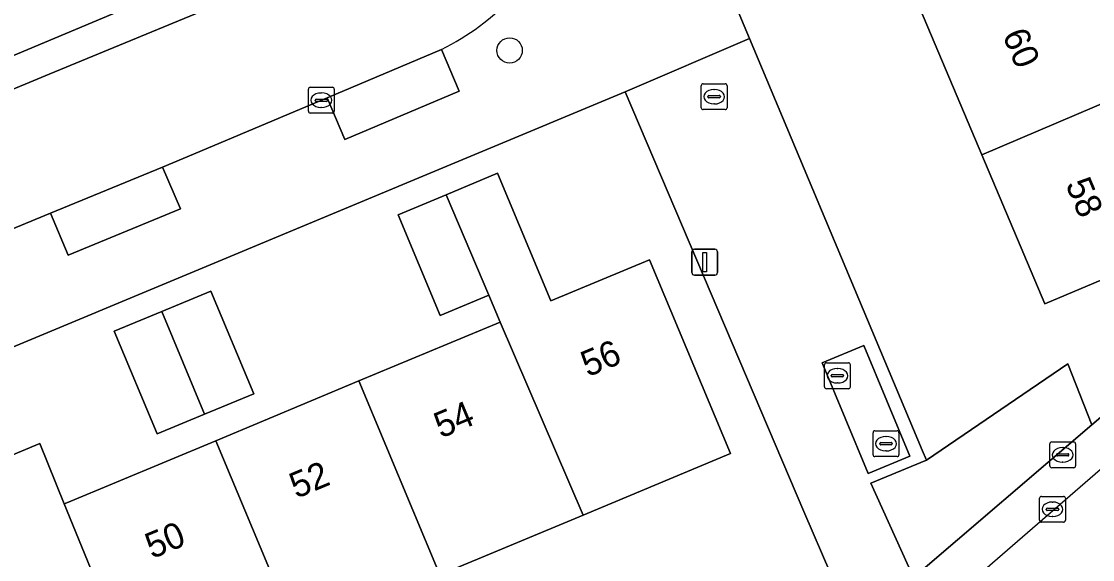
# Model space of a CAD drawing. Extents: x 157767 to 159172, y 387839 to 389425.
# Drawn here: x 158941.49 to 158982.89, y 388108.44 to 388129.26 of the extents above; entities that cross this region are included whole.
import ezdxf

# ---------------------------------------------------------------- set-up
doc = ezdxf.new("R2010")
doc.units = 0
for name, color, linetype in [('IMGEO_Berm_groen', 7, 'Continuous'), ('IMGEO_Boom', 7, 'Continuous'), ('IMGEO_Erf', 7, 'Continuous'), ('IMGEO_Fietspad_gesloten', 7, 'Continuous'), ('IMGEO_Kolk', 7, 'Continuous'), ('IMGEO_Lichtmast', 7, 'Continuous'), ('IMGEO_Pand', 7, 'Continuous'), ('IMGEO_Pand_nummerreeks', 7, 'Continuous'), ('IMGEO_Parkeervlak_open', 7, 'Continuous'), ('IMGEO_Rijbaan_lokaal_open', 7, 'Continuous'), ('IMGEO_Rioolput', 7, 'Continuous'), ('IMGEO_Voetpad_open', 7, 'Continuous')]:
    doc.layers.add(name, color=color, linetype=linetype)

msp = doc.modelspace()

# ---------------------------------------------------------------- linework, layer by layer
at = {"layer": 'IMGEO_Berm_groen'}
msp.add_lwpolyline([(158982.857, 388113.648), (158981.931, 388116.011), (158976.471, 388112.284), (158974.314, 388111.396), (158975.97, 388107.75)], close=True, dxfattribs=at)
at = {"layer": 'IMGEO_Boom'}
msp.add_circle((158960.358, 388128.137), 0.489, dxfattribs=at)
at = {"layer": 'IMGEO_Erf'}
for points in [[(159000, 388135.956), (159000.62, 388136.217), (159000, 388137.619), (158999.939, 388137.764), (158996.953, 388144.862), (158994.605, 388143.866), (158993.067, 388147.494), (158995.415, 388148.489), (158989.11, 388163.499), (158960.785, 388151.731), (158960.049, 388151.425), (158969.624, 388128.603), (158976.308, 388112.673), (158976.471, 388112.284), (158981.931, 388116.011), (158982.857, 388113.648), (158986.676, 388116.918), (159002.853, 388130.771), (159002.664, 388131.38), (159000, 388130.255), (158998.055, 388129.433), (158997.033, 388131.851), (158996.011, 388134.27)], [(158948.566, 388114.062), (158946.736, 388113.298), (158945.077, 388117.27), (158946.908, 388118.035), (158948.805, 388118.827), (158950.464, 388114.855)]]:
    msp.add_lwpolyline(points, close=True, dxfattribs=at)
for points in [[(158988.377, 388121.426), (158981.051, 388118.331), (158978.616, 388124.096), (158976.245, 388129.706), (158978.558, 388130.687), (158978.485, 388130.86), (158976.251, 388136.147), (158973.488, 388134.987), (158974.286, 388133.098), (158970.219, 388131.38), (158969.422, 388133.266), (158968.579, 388135.26), (158968.504, 388135.487), (158975.326, 388138.337), (158973.912, 388141.684), (158971.577, 388147.211), (158969.132, 388152.997), (158976.474, 388156.1), (158978.421, 388151.495), (158978.919, 388150.315), (158981.254, 388144.788), (158982.435, 388141.992), (158985.475, 388143.277)], [(158907.823, 388113.94), (158952.637, 388132.769)], [(158972.779, 388107.868), (158971.736, 388110.298), (158964.82, 388126.534), (158906.391, 388102.157)], [(158931.046, 388108.273), (158936.583, 388110.586), (158942.192, 388112.929), (158943.144, 388110.592), (158943.239, 388110.632), (158948.995, 388113.036), (158954.532, 388115.349), (158959.991, 388117.629), (158959.556, 388118.67), (158957.674, 388117.884), (158956.047, 388121.779), (158957.901, 388122.553), (158959.884, 388123.382), (158961.946, 388118.445), (158965.763, 388120.039), (158968.895, 388112.539), (158963.2, 388110.16), (158957.664, 388107.848)]]:
    msp.add_lwpolyline(points, dxfattribs=at)
at = {"layer": 'IMGEO_Fietspad_gesloten'}
for points in [[(158912.617, 388068.11), (158925.731, 388067.138), (158937.717, 388072.45), (158975.53, 388105.277), (159028.54, 388151.299), (159063.491, 388170.696), (159062.402, 388176.004)], [(159059.992, 388172.812), (159058.675, 388171.983), (159053.249, 388168.568), (159030.332, 388154.206), (159025.936, 388150.51), (159006.031, 388133.49), (159004.522, 388132.2), (159002.853, 388130.771), (158986.676, 388116.918), (158982.857, 388113.648), (158975.97, 388107.75), (158973.677, 388105.777), (158971.557, 388103.956), (158965.015, 388098.349), (158964.25, 388097.693), (158960.771, 388094.711), (158960.148, 388094.178), (158955.359, 388090.073), (158954.656, 388089.471), (158949.084, 388084.668), (158940.189, 388077)]]:
    msp.add_lwpolyline(points, dxfattribs=at)
at = {"layer": 'IMGEO_Kolk'}
for p, q in [((158952.653, 388126.71), (158953.505, 388126.71)), ((158967.761, 388125.921), (158967.761, 388126.773)), ((158967.836, 388126.847), (158968.688, 388126.847)), ((158968.762, 388126.773), (158968.762, 388125.921)), ((158952.578, 388125.784), (158952.578, 388126.636)), ((158952.88, 388126.253), (158953.278, 388126.253)), ((158953.066, 388126.49), (158953.091, 388126.49)), ((158953.579, 388126.636), (158953.579, 388125.784)), ((158968.02, 388126.341), (158968.02, 388126.353)), ((158968.458, 388126.304), (158968.06, 388126.304)), ((158968.063, 388126.39), (158968.461, 388126.39)), ((158968.249, 388126.627), (158968.274, 388126.627)), ((158968.504, 388126.353), (158968.504, 388126.341)), ((158952.837, 388126.204), (158952.837, 388126.216)), ((158953.275, 388126.167), (158952.877, 388126.167)), ((158953.089, 388125.93), (158953.064, 388125.93)), ((158953.321, 388126.216), (158953.321, 388126.204)), ((158968.688, 388125.847), (158967.836, 388125.847)), ((158968.272, 388126.067), (158968.247, 388126.067)), ((158953.505, 388125.71), (158952.653, 388125.71)), ((158972.526, 388115.124), (158972.526, 388115.976)), ((158972.601, 388116.05), (158973.453, 388116.05)), ((158973.527, 388115.976), (158973.527, 388115.124)), ((158972.785, 388115.544), (158972.785, 388115.556)), ((158973.223, 388115.507), (158972.825, 388115.507)), ((158972.828, 388115.593), (158973.226, 388115.593)), ((158973.014, 388115.83), (158973.039, 388115.83)), ((158973.269, 388115.556), (158973.269, 388115.544)), ((158973.037, 388115.27), (158973.012, 388115.27)), ((158973.453, 388115.05), (158972.601, 388115.05)), ((158981.31, 388112.991), (158982.162, 388112.991)), ((158981.235, 388112.065), (158981.235, 388112.917)), ((158981.723, 388112.771), (158981.748, 388112.771)), ((158982.236, 388112.917), (158982.236, 388112.065)), ((158981.494, 388112.485), (158981.494, 388112.497)), ((158981.932, 388112.448), (158981.534, 388112.448)), ((158981.537, 388112.534), (158981.935, 388112.534)), ((158981.746, 388112.211), (158981.721, 388112.211)), ((158981.978, 388112.497), (158981.978, 388112.485)), ((158982.162, 388111.991), (158981.31, 388111.991))]:
    msp.add_line(p, q, dxfattribs=at)
for points in [[(158952.653, 388126.71), (158953.505, 388126.71)], [(158967.761, 388125.921), (158967.761, 388126.773)], [(158967.836, 388126.847), (158968.688, 388126.847)], [(158968.762, 388126.773), (158968.762, 388125.921)], [(158952.578, 388125.784), (158952.578, 388126.636)], [(158953.579, 388126.636), (158953.579, 388125.784)], [(158968.688, 388125.847), (158967.836, 388125.847)], [(158953.505, 388125.71), (158952.653, 388125.71)], [(158972.526, 388115.124), (158972.526, 388115.976)], [(158972.601, 388116.05), (158973.453, 388116.05)], [(158973.527, 388115.976), (158973.527, 388115.124)], [(158973.453, 388115.05), (158972.601, 388115.05)], [(158981.31, 388112.991), (158982.162, 388112.991)], [(158981.235, 388112.065), (158981.235, 388112.917)], [(158982.236, 388112.917), (158982.236, 388112.065)], [(158982.162, 388111.991), (158981.31, 388111.991)]]:
    msp.add_lwpolyline(points, dxfattribs=at)
for centre, radius, start, end in [((158952.655, 388126.634), 0.0765, 91.552, 178.448), ((158952.655, 388126.634), 0.0765, 91.552, 178.448), ((158953.503, 388126.634), 0.0765, 1.552, 88.448), ((158953.503, 388126.634), 0.0765, 1.552, 88.448), ((158967.838, 388126.771), 0.0765, 91.552, 178.448), ((158967.838, 388126.771), 0.0765, 91.552, 178.448), ((158968.686, 388126.771), 0.0765, 1.552, 88.448), ((158968.686, 388126.771), 0.0765, 1.552, 88.448), ((158952.877, 388126.213), 0.0403, 85.8775, 175.7526), ((158953.282, 388126.215), 0.0386, 1.7309, 96.639), ((158968.06, 388126.35), 0.0403, 85.8775, 175.7526), ((158968.057, 388126.34), 0.0366, 178.938, 274.7102), ((158968.461, 388126.347), 0.043, 264.8664, 352.4533), ((158968.465, 388126.352), 0.0386, 1.7309, 96.639), ((158952.874, 388126.203), 0.0366, 178.938, 274.7102), ((158953.278, 388126.21), 0.043, 264.8664, 352.4533), ((158967.838, 388125.923), 0.0765, 181.552, 268.448), ((158967.838, 388125.923), 0.0765, 181.552, 268.448), ((158968.686, 388125.923), 0.0765, 271.552, 358.448), ((158968.686, 388125.923), 0.0765, 271.552, 358.448), ((158952.655, 388125.786), 0.0765, 181.552, 268.448), ((158952.655, 388125.786), 0.0765, 181.552, 268.448), ((158953.503, 388125.786), 0.0765, 271.552, 358.448), ((158953.503, 388125.786), 0.0765, 271.552, 358.448), ((158972.603, 388115.974), 0.0765, 91.552, 178.448), ((158972.603, 388115.974), 0.0765, 91.552, 178.448), ((158973.451, 388115.974), 0.0765, 1.552, 88.448), ((158973.451, 388115.974), 0.0765, 1.552, 88.448), ((158972.825, 388115.553), 0.0403, 85.8775, 175.7526), ((158972.822, 388115.543), 0.0366, 178.938, 274.7102), ((158973.226, 388115.55), 0.043, 264.8664, 352.4533), ((158973.23, 388115.555), 0.0386, 1.7309, 96.639), ((158972.603, 388115.126), 0.0765, 181.552, 268.448), ((158972.603, 388115.126), 0.0765, 181.552, 268.448), ((158973.451, 388115.126), 0.0765, 271.552, 358.448), ((158973.451, 388115.126), 0.0765, 271.552, 358.448), ((158981.312, 388112.915), 0.0765, 91.552, 178.448), ((158981.312, 388112.915), 0.0765, 91.552, 178.448), ((158982.16, 388112.915), 0.0765, 1.552, 88.448), ((158982.16, 388112.915), 0.0765, 1.552, 88.448), ((158981.534, 388112.494), 0.0403, 85.8775, 175.7526), ((158981.531, 388112.484), 0.0366, 178.938, 274.7102), ((158981.935, 388112.491), 0.043, 264.8664, 352.4533), ((158981.939, 388112.496), 0.0386, 1.7309, 96.639), ((158981.312, 388112.067), 0.0765, 181.552, 268.448), ((158981.312, 388112.067), 0.0765, 181.552, 268.448), ((158982.16, 388112.067), 0.0765, 271.552, 358.448), ((158982.16, 388112.067), 0.0765, 271.552, 358.448)]:
    msp.add_arc(centre, radius, start, end, dxfattribs=at)
for centre, major_axis, ratio, start_param, end_param in [((158953.065, 388126.21), (-0.387, 0.002), 0.722429, 4.712389, 7.853982), ((158953.09, 388126.21), (-0.39, 0.002), 0.717154, 1.570796, 4.712389), ((158968.248, 388126.347), (-0.387, 0.002), 0.722429, 4.712389, 7.853982), ((158968.273, 388126.347), (-0.39, 0.002), 0.717154, 1.570796, 4.712389), ((158973.013, 388115.55), (-0.387, 0.002), 0.722429, 4.712389, 7.853982), ((158973.038, 388115.55), (-0.39, 0.002), 0.717154, 1.570796, 4.712389), ((158981.722, 388112.491), (-0.387, 0.002), 0.722429, 4.712389, 7.853982), ((158981.747, 388112.491), (-0.39, 0.002), 0.717154, 1.570796, 4.712389)]:
    msp.add_ellipse(centre, major_axis=major_axis, ratio=ratio, start_param=start_param, end_param=end_param, dxfattribs=at)
at = {"layer": 'IMGEO_Lichtmast'}
for p, q in [((158967.501, 388120.444), (158968.291, 388120.444)), ((158968.291, 388120.444), (158967.501, 388120.444)), ((158967.401, 388119.544), (158967.401, 388120.344)), ((158967.401, 388120.344), (158967.401, 388119.544)), ((158968.391, 388120.344), (158968.391, 388119.544)), ((158968.391, 388119.544), (158968.391, 388120.344)), ((158968.291, 388119.444), (158967.501, 388119.444)), ((158967.501, 388119.444), (158968.291, 388119.444))]:
    msp.add_line(p, q, dxfattribs=at)
msp.add_lwpolyline([(158967.821, 388120.319), (158967.971, 388120.319), (158967.971, 388119.569), (158967.821, 388119.569), (158967.821, 388120.319)], dxfattribs=at)
for centre, start, end in [((158967.501, 388120.344), 90, 180), ((158967.501, 388120.344), 90, 180), ((158968.291, 388120.344), 0, 90), ((158968.291, 388120.344), 360, 90), ((158967.501, 388119.544), 180, 270), ((158967.501, 388119.544), 180, 270), ((158968.291, 388119.544), 270, 0), ((158968.291, 388119.544), 270, 0)]:
    msp.add_arc(centre, 0.1, start, end, dxfattribs=at)
at = {"layer": 'IMGEO_Pand'}
for points in [[(158986.49, 388133.706), (158986.019, 388133.508), (158985.972, 388133.62), (158983.641, 388132.635), (158983.567, 388132.81), (158978.558, 388130.687), (158976.245, 388129.706), (158978.616, 388124.096), (158985.931, 388127.215), (158988.736, 388128.403)], [(158988.736, 388128.403), (158985.931, 388127.215), (158978.616, 388124.096), (158981.051, 388118.331), (158988.377, 388121.426), (158992.109, 388123.003), (158989.662, 388128.794)], [(158963.2, 388110.16), (158968.895, 388112.539), (158965.763, 388120.039), (158961.946, 388118.445), (158959.884, 388123.382), (158957.901, 388122.553), (158959.556, 388118.67), (158959.991, 388117.629)], [(158959.556, 388118.67), (158957.901, 388122.553), (158956.047, 388121.779), (158957.674, 388117.884)], [(158946.908, 388118.035), (158948.566, 388114.062), (158950.464, 388114.855), (158948.805, 388118.827)], [(158946.908, 388118.035), (158945.077, 388117.27), (158946.736, 388113.298), (158948.566, 388114.062)], [(158954.532, 388115.349), (158957.664, 388107.848), (158963.2, 388110.16), (158959.991, 388117.629)], [(158954.532, 388115.349), (158948.995, 388113.036), (158952.127, 388105.536), (158957.664, 388107.848)], [(158948.995, 388113.036), (158943.239, 388110.632), (158943.144, 388110.592), (158946.212, 388103.065), (158952.127, 388105.536)], [(158943.144, 388110.592), (158942.192, 388112.929), (158936.583, 388110.586), (158940.687, 388100.758), (158946.212, 388103.065)]]:
    msp.add_lwpolyline(points, close=True, dxfattribs=at)
at = {"layer": 'IMGEO_Parkeervlak_open'}
for points in [[(158953.302, 388126.303), (158953.989, 388124.688), (158958.411, 388126.561), (158957.724, 388128.177)], [(158942.612, 388121.835), (158943.299, 388120.219), (158947.631, 388122.007), (158946.944, 388123.623)], [(158974.218, 388111.763), (158975.833, 388112.436), (158974.047, 388116.721), (158972.432, 388116.048)]]:
    msp.add_lwpolyline(points, close=True, dxfattribs=at)
at = {"layer": 'IMGEO_Rijbaan_lokaal_open'}
for points in [[(158953.438, 388131.723), (158942.555, 388127.219), (158929.482, 388121.771), (158908.943, 388113.158), (158897.252, 388108.195), (158891.48, 388105.745), (158883.253, 388102.33), (158873.768, 388098.392), (158867.612, 388095.766), (158855.826, 388090.739), (158841.985, 388084.913)], [(158920.686, 388112.571), (158937.236, 388119.617), (158942.612, 388121.835), (158946.944, 388123.623), (158948.141, 388124.117), (158953.302, 388126.303), (158957.724, 388128.177)]]:
    msp.add_lwpolyline(points, dxfattribs=at)
msp.add_arc((158953.346, 388136.961), 9.815, 296.493, 316.66, dxfattribs=at)
at = {"layer": 'IMGEO_Rioolput'}
for p, q in [((158974.48, 388113.422), (158975.332, 388113.422)), ((158974.405, 388112.496), (158974.405, 388113.348)), ((158974.893, 388113.202), (158974.918, 388113.202)), ((158975.406, 388113.348), (158975.406, 388112.496)), ((158974.664, 388112.916), (158974.664, 388112.928)), ((158975.102, 388112.879), (158974.704, 388112.879)), ((158974.707, 388112.965), (158975.105, 388112.965)), ((158974.916, 388112.642), (158974.891, 388112.642)), ((158975.148, 388112.928), (158975.148, 388112.916)), ((158975.332, 388112.422), (158974.48, 388112.422)), ((158980.841, 388109.958), (158980.841, 388110.81)), ((158980.916, 388110.884), (158981.768, 388110.884)), ((158981.329, 388110.664), (158981.354, 388110.664)), ((158981.842, 388110.81), (158981.842, 388109.958)), ((158981.1, 388110.378), (158981.1, 388110.39)), ((158981.538, 388110.341), (158981.14, 388110.341)), ((158981.143, 388110.427), (158981.541, 388110.427)), ((158981.352, 388110.104), (158981.327, 388110.104)), ((158981.584, 388110.39), (158981.584, 388110.378)), ((158981.768, 388109.884), (158980.916, 388109.884))]:
    msp.add_line(p, q, dxfattribs=at)
for points in [[(158974.48, 388113.422), (158975.332, 388113.422)], [(158974.405, 388112.496), (158974.405, 388113.348)], [(158975.406, 388113.348), (158975.406, 388112.496)], [(158975.332, 388112.422), (158974.48, 388112.422)], [(158980.841, 388109.958), (158980.841, 388110.81)], [(158980.916, 388110.884), (158981.768, 388110.884)], [(158981.842, 388110.81), (158981.842, 388109.958)], [(158981.768, 388109.884), (158980.916, 388109.884)]]:
    msp.add_lwpolyline(points, dxfattribs=at)
for centre, radius, start, end in [((158974.482, 388113.346), 0.0765, 91.552, 178.448), ((158974.482, 388113.346), 0.0765, 91.552, 178.448), ((158975.33, 388113.346), 0.0765, 1.552, 88.448), ((158975.33, 388113.346), 0.0765, 1.552, 88.448), ((158974.704, 388112.925), 0.0403, 85.8775, 175.7526), ((158974.701, 388112.915), 0.0366, 178.938, 274.7102), ((158975.105, 388112.922), 0.043, 264.8664, 352.4533), ((158975.109, 388112.927), 0.0386, 1.7309, 96.639), ((158974.482, 388112.498), 0.0765, 181.552, 268.448), ((158974.482, 388112.498), 0.0765, 181.552, 268.448), ((158975.33, 388112.498), 0.0765, 271.552, 358.448), ((158975.33, 388112.498), 0.0765, 271.552, 358.448), ((158980.918, 388110.808), 0.0765, 91.552, 178.448), ((158980.918, 388110.808), 0.0765, 91.552, 178.448), ((158981.766, 388110.808), 0.0765, 1.552, 88.448), ((158981.766, 388110.808), 0.0765, 1.552, 88.448), ((158981.14, 388110.387), 0.0403, 85.8775, 175.7526), ((158981.137, 388110.377), 0.0366, 178.938, 274.7102), ((158981.541, 388110.384), 0.043, 264.8664, 352.4533), ((158981.545, 388110.389), 0.0386, 1.7309, 96.639), ((158980.918, 388109.96), 0.0765, 181.552, 268.448), ((158980.918, 388109.96), 0.0765, 181.552, 268.448), ((158981.766, 388109.96), 0.0765, 271.552, 358.448), ((158981.766, 388109.96), 0.0765, 271.552, 358.448)]:
    msp.add_arc(centre, radius, start, end, dxfattribs=at)
for centre, major_axis, ratio, start_param, end_param in [((158974.892, 388112.922), (-0.387, 0.002), 0.722429, 4.712389, 7.853982), ((158974.917, 388112.922), (-0.39, 0.002), 0.717154, 1.570796, 4.712389), ((158981.328, 388110.384), (-0.387, 0.002), 0.722429, 4.712389, 7.853982), ((158981.353, 388110.384), (-0.39, 0.002), 0.717154, 1.570796, 4.712389)]:
    msp.add_ellipse(centre, major_axis=major_axis, ratio=ratio, start_param=start_param, end_param=end_param, dxfattribs=at)
at = {"layer": 'IMGEO_Voetpad_open'}
for points in [[(158969.624, 388128.603), (158960.049, 388151.425), (158960.785, 388151.731), (158959.556, 388154.491), (158957.541, 388159.488), (158954.87, 388165.85), (158951.65, 388173.52), (158948.011, 388182.082), (158944.235, 388189.449), (158930.319, 388222.217), (158929.837, 388223.351), (158929.775, 388223.498), (158927.716, 388228.455), (158925.58, 388227.526), (158927.632, 388222.6), (158935.987, 388202.537), (158944.877, 388181.147), (158946.155, 388178.139), (158947.823, 388178.847), (158957.205, 388156.769), (158955.538, 388156.061), (158957.53, 388151.375), (158962.362, 388140.54)], [(158873.768, 388098.392), (158883.253, 388102.33), (158882.54, 388104.048), (158896.525, 388109.907), (158897.252, 388108.195), (158908.943, 388113.158), (158929.482, 388121.771), (158942.555, 388127.219), (158953.438, 388131.723), (158952.637, 388132.769), (158907.823, 388113.94), (158907.126, 388115.595), (158904.235, 388114.372), (158900.257, 388112.735), (158899.188, 388112.326), (158891.439, 388109.144), (158885.419, 388106.615), (158872.529, 388101.181), (158871.78, 388102.991), (158871.092, 388104.747), (158863.365, 388101.383), (158865.385, 388098.174), (158857.731, 388094.946), (158841.12, 388087.942)], [(158957.724, 388128.177), (158958.411, 388126.561), (158953.989, 388124.688), (158953.302, 388126.303), (158948.141, 388124.117), (158946.944, 388123.623), (158947.631, 388122.007), (158943.299, 388120.219), (158942.612, 388121.835), (158937.236, 388119.617), (158937.924, 388118), (158921.368, 388110.952), (158908.316, 388105.51), (158907.627, 388107.129), (158904.799, 388105.94), (158899.641, 388103.771), (158900.115, 388102.651), (158901.239, 388099.999), (158906.391, 388102.157), (158964.82, 388126.534), (158969.624, 388128.603)]]:
    msp.add_lwpolyline(points, dxfattribs=at)
for points in [[(158969.624, 388128.603), (158964.82, 388126.534), (158971.736, 388110.298), (158972.779, 388107.868), (158973.677, 388105.777), (158975.97, 388107.75), (158974.314, 388111.396), (158976.471, 388112.284), (158976.308, 388112.673)], [(158974.047, 388116.721), (158975.833, 388112.436), (158974.218, 388111.763), (158972.432, 388116.048)]]:
    msp.add_lwpolyline(points, close=True, dxfattribs=at)
msp.add_arc((158953.346, 388136.961), 9.815, 296.493, 316.66, dxfattribs=at)

# ---------------------------------------------------------------- texts
at = {"layer": 'IMGEO_Pand_nummerreeks'}
for s, rotation, p in [('60', 292.9009, (158979.391, 388128.733)), ('58', 292.9009, (158981.831, 388122.957)), ('56', 22.6621, (158963.378, 388115.489)), ('54', 22.6694, (158957.701, 388113.118)), ('52', 22.6694, (158952.114, 388110.785)), ('50', 22.6719, (158946.536, 388108.453))]:
    msp.add_text(s, height=1, rotation=rotation, dxfattribs=at).set_placement(p)

doc.saveas('drawing.dxf')
